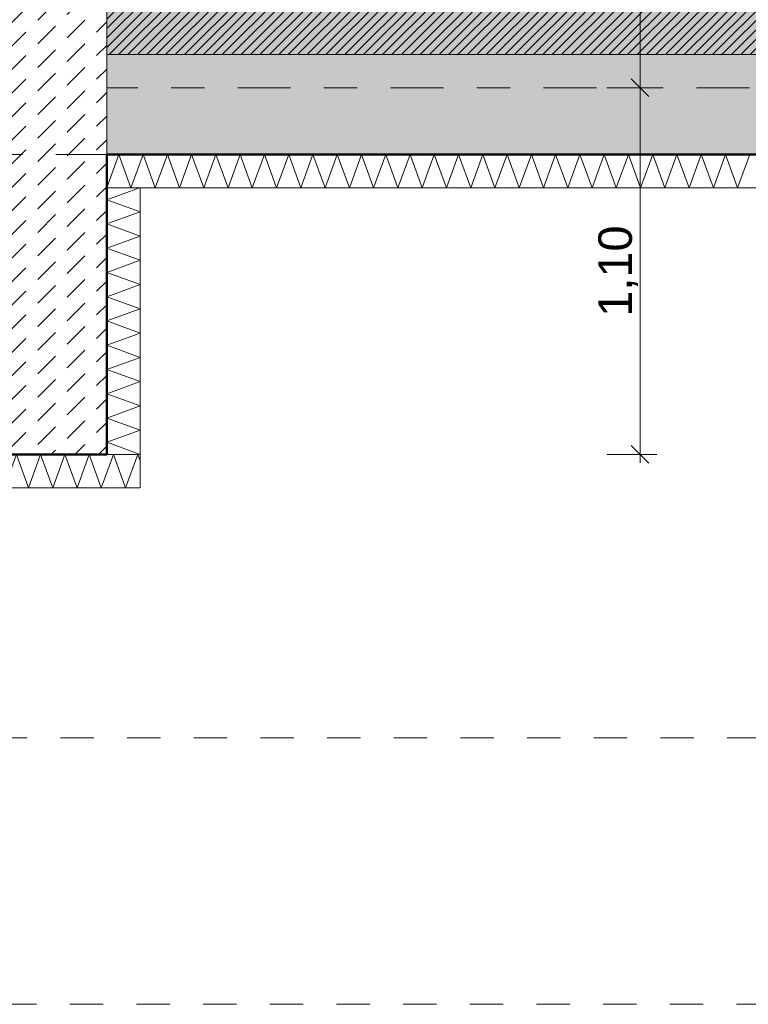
# Model space of a CAD drawing. Header units: metres. Extents: x -273 to 6, y -183 to 13.
# Tile 321 of 379: x -7.83 to -5.65, y -42.2 to -39.24. Entities that reach past the tile are written whole.
import ezdxf

# ---------------------------------------------------------------- set-up
doc = ezdxf.new("R2010")
doc.units = ezdxf.units.M
doc.header["$LTSCALE"] = 0.05
doc.header["$PDMODE"] = 1
doc.header["$PDSIZE"] = -2
for name, pattern in [('ISO-02 Strichlinie', [3.81, 3.048, -0.762]), ('ISO-03 Gestrichelt mit Abstand-3', [1.524, 0.6096, -0.9144]), ('Linienart-53', [5.291531, 3.175, -1.058062, 0.352704, -0.705764])]:
    doc.linetypes.add(name, pattern=pattern)
doc.layers.get('0').update_dxf_attribs({"lineweight": 25})
for name, color, linetype, lineweight, true_color in [('00 -Bauelemente -Beton unbewehrt', 7, 'Continuous', 9, 0xf7e06e), ('00 -Bauelemente -Dämmung innen', 7, 'Continuous', 9, 0xff7fe6), ('30 -32 Gründung- 2 Flachgründungen u. Bodenplatten', 7, 'Continuous', 9, 0xff6633), ('30 -32 Gründung-4 Frostschürze', 7, 'Continuous', 9, 0x66aaff), ('70 -72 Beschriftung- 1 Beschriftung allgemein', 7, 'Continuous', 9, 0xff6633), ('70 -76 Bemaßung- 2 Allgemein', 7, 'Continuous', 5, 0x6666cc)]:
    doc.layers.add(name, color=color, linetype=linetype, lineweight=lineweight, true_color=true_color)
for name, color, linetype, lineweight in [('30 -35 Decken- 2 Beläge- Dämmung', 7, 'Continuous', 9), ('70 -71 Achsen- 1 Gebäudeachsen', 7, 'Linienart-53', 18), ('Keine', 7, 'Continuous', 9)]:
    doc.layers.add(name, color=color, linetype=linetype, lineweight=lineweight)
doc.styles.add('Arial', font='arial.ttf')
doc.dimstyles.new('k+k_klein', dxfattribs={"dimtxt": 0.100689, "dimasz": 0.05302, "dimexe": 0.05, "dimexo": 0.15, "dimgap": 0.005, "dimtad": 1, "dimdec": 3, "dimtxsty": 'Arial', "dimblk": 'VW_SLASH-2', "dimblk1": 'VW_SLASH-2', "dimblk2": 'VW_SLASH-2', "dimcen": 0, "dimdle": 0.025, "dimadec": 3, "dimazin": 0, "dimtfac": 0.75, "dimtdec": 3, "dimtix": 1, "dimtmove": 0, "dimatfit": 0, "dimldrblk": 'VW_FILLEDARROW', "dimfxl": 0.1, "dimfxlon": 1, "dimfrac": 2, "dimtolj": 1, "dimarcsym": 0})

# ---------------------------------------------------------------- blocks, each defined once
blk = doc.blocks.new('_Achsen (3D)')
at = {"layer": '70 -71 Achsen- 1 Gebäudeachsen', "transparency": 33554687}
blk.add_line((-179.668, -39.447), (3.826, -39.447), dxfattribs=at)
blk = doc.blocks.new('Gruppe-354')
at = {"color": 255, "linetype": 'Continuous', "lineweight": 5}
blk.add_wipeout([(-7.571, -39.747), (-1.196, -39.747), (-1.196, -39.647), (-7.571, -39.647)], dxfattribs=at).dxf.layer = '00 -Bauelemente -Dämmung innen'
blk = doc.blocks.new('Gruppe-355')
at = {"layer": '00 -Bauelemente -Dämmung innen', "color": 7, "transparency": 33554687, "flags": 128}
blk.add_lwpolyline([(-7.571, -39.747), (-7.5346, -39.647), (-7.4982, -39.747), (-7.4618, -39.647), (-7.4254, -39.747), (-7.389, -39.647), (-7.3526, -39.747), (-7.3162, -39.647), (-7.2798, -39.747), (-7.2434, -39.647), (-7.207, -39.747), (-7.1706, -39.647), (-7.1342, -39.747), (-7.0978, -39.647), (-7.0614, -39.747), (-7.025, -39.647), (-6.9886, -39.747), (-6.9523, -39.647), (-6.9159, -39.747), (-6.8795, -39.647), (-6.8431, -39.747), (-6.8067, -39.647), (-6.7703, -39.747), (-6.7339, -39.647), (-6.6975, -39.747), (-6.6611, -39.647), (-6.6247, -39.747), (-6.5883, -39.647), (-6.5519, -39.747), (-6.5155, -39.647), (-6.4791, -39.747), (-6.4427, -39.647), (-6.4063, -39.747), (-6.3699, -39.647), (-6.3335, -39.747), (-6.2971, -39.647), (-6.2607, -39.747), (-6.2243, -39.647), (-6.1879, -39.747), (-6.1515, -39.647), (-6.1151, -39.747), (-6.0787, -39.647), (-6.0423, -39.747), (-6.0059, -39.647), (-5.9695, -39.747), (-5.9331, -39.647), (-5.8967, -39.747), (-5.8603, -39.647), (-5.8239, -39.747), (-5.7875, -39.647), (-5.7511, -39.747), (-5.7148, -39.647), (-5.6784, -39.747), (-5.642, -39.647)], dxfattribs=at)
blk = doc.blocks.new('Gruppe-356')
at = {"layer": '00 -Bauelemente -Dämmung innen', "color": 7, "linetype": 'Continuous', "lineweight": 9, "transparency": 33554687}
blk.add_line((-7.571, -39.647), (-7.571, -39.747), dxfattribs=at)
blk = doc.blocks.new('Gruppe-358')
at = {"color": 7, "transparency": 33554687}
blk.add_blockref('Gruppe-356', (0, 0), dxfattribs=at)
blk = doc.blocks.new('Gruppe-359')
at = {"layer": '00 -Bauelemente -Dämmung innen', "color": 7, "linetype": 'Continuous', "lineweight": 9, "transparency": 33554687}
blk.add_line((-1.196, -39.647), (-7.571, -39.647), dxfattribs=at)
blk = doc.blocks.new('Gruppe-360')
at = {"layer": '00 -Bauelemente -Dämmung innen', "color": 7, "linetype": 'Continuous', "lineweight": 9, "transparency": 33554687}
blk.add_line((-7.571, -39.747), (-1.196, -39.747), dxfattribs=at)
blk = doc.blocks.new('Gruppe-361')
at = {"color": 7, "transparency": 33554687}
for name in ['Gruppe-359', 'Gruppe-360']:
    blk.add_blockref(name, (0, 0), dxfattribs=at)
blk = doc.blocks.new('Gruppe-362')
at = {"layer": '00 -Bauelemente -Dämmung innen', "color": 7}
blk.add_blockref('Gruppe-354', (0, 0), dxfattribs=at)
at = {"color": 7, "transparency": 33554687}
for name in ['Gruppe-358', 'Gruppe-361']:
    blk.add_blockref(name, (0, 0), dxfattribs=at)
at = {"layer": '00 -Bauelemente -Dämmung innen', "color": 7, "transparency": 33554687}
blk.add_blockref('Gruppe-355', (0, 0), dxfattribs=at)
blk = doc.blocks.new('Gruppe-363')
at = {"layer": '00 -Bauelemente -Dämmung innen', "color": 7, "transparency": 33554687}
blk.add_blockref('Gruppe-362', (0, 0), dxfattribs=at)
at = {"layer": '00 -Bauelemente -Dämmung innen', "color": 0, "flags": 1}
for tag in ['prm0_value', 'prm1_value', 'prm2_value', 'prm3_value', 'prm4_value', 'prm5_value', 'prm6_value', 'IFC_UUID', 'instanceID', 'prm0_name', 'prm0_type', 'prm1_name', 'prm1_type', 'prm2_name', 'prm2_type', 'prm3_name', 'prm3_type', 'prm4_name', 'prm4_type', 'prm5_name', 'prm5_type', 'prm6_name', 'prm6_type']:
    blk.add_attdef(tag, (-7.571, -39.747), '', height=0.00018, dxfattribs=at)
blk = doc.blocks.new('Gruppe-1344')
at = {"color": 255, "linetype": 'Continuous', "lineweight": 5}
blk.add_wipeout([(-7.471, -40.547), (-7.471, -39.747), (-7.571, -39.747), (-7.571, -40.547)], dxfattribs=at).dxf.layer = '00 -Bauelemente -Dämmung innen'
blk = doc.blocks.new('Gruppe-1345')
at = {"layer": '00 -Bauelemente -Dämmung innen', "color": 7, "transparency": 33554687, "flags": 128}
blk.add_lwpolyline([(-7.471, -40.547), (-7.571, -40.5106), (-7.471, -40.4742), (-7.571, -40.4379), (-7.471, -40.4015), (-7.571, -40.3651), (-7.471, -40.3287), (-7.571, -40.2923), (-7.471, -40.2559), (-7.571, -40.2195), (-7.471, -40.1831), (-7.571, -40.1467), (-7.471, -40.1103), (-7.571, -40.0739), (-7.471, -40.0375), (-7.571, -40.0011), (-7.471, -39.9647), (-7.571, -39.9283), (-7.471, -39.8919), (-7.571, -39.8555), (-7.471, -39.8191), (-7.571, -39.7827), (-7.473, -39.747)], dxfattribs=at)
blk = doc.blocks.new('Gruppe-1346')
at = {"layer": '00 -Bauelemente -Dämmung innen', "color": 7, "linetype": 'Continuous', "lineweight": 9, "transparency": 33554687}
blk.add_line((-7.571, -40.547), (-7.471, -40.547), dxfattribs=at)
blk = doc.blocks.new('Gruppe-1347')
at = {"layer": '00 -Bauelemente -Dämmung innen', "color": 7, "linetype": 'Continuous', "lineweight": 9, "transparency": 33554687}
blk.add_line((-7.471, -39.747), (-7.571, -39.747), dxfattribs=at)
blk = doc.blocks.new('Gruppe-1348')
at = {"color": 7, "transparency": 33554687}
for name in ['Gruppe-1347', 'Gruppe-1346']:
    blk.add_blockref(name, (0, 0), dxfattribs=at)
blk = doc.blocks.new('Gruppe-1349')
at = {"layer": '00 -Bauelemente -Dämmung innen', "color": 7, "linetype": 'Continuous', "lineweight": 9, "transparency": 33554687}
blk.add_line((-7.571, -39.747), (-7.571, -40.547), dxfattribs=at)
blk = doc.blocks.new('Gruppe-1350')
at = {"layer": '00 -Bauelemente -Dämmung innen', "color": 7, "linetype": 'Continuous', "lineweight": 9, "transparency": 33554687}
blk.add_line((-7.471, -40.547), (-7.471, -39.747), dxfattribs=at)
blk = doc.blocks.new('Gruppe-1351')
at = {"color": 7, "transparency": 33554687}
for name in ['Gruppe-1349', 'Gruppe-1350']:
    blk.add_blockref(name, (0, 0), dxfattribs=at)
blk = doc.blocks.new('Gruppe-1352')
at = {"layer": '00 -Bauelemente -Dämmung innen', "color": 7}
blk.add_blockref('Gruppe-1344', (0, 0), dxfattribs=at)
at = {"color": 7, "transparency": 33554687}
for name in ['Gruppe-1348', 'Gruppe-1351']:
    blk.add_blockref(name, (0, 0), dxfattribs=at)
at = {"layer": '00 -Bauelemente -Dämmung innen', "color": 7, "transparency": 33554687}
blk.add_blockref('Gruppe-1345', (0, 0), dxfattribs=at)
blk = doc.blocks.new('Gruppe-1353')
at = {"layer": '00 -Bauelemente -Dämmung innen', "color": 7, "transparency": 33554687}
blk.add_blockref('Gruppe-1352', (0, 0), dxfattribs=at)
at = {"layer": '00 -Bauelemente -Dämmung innen', "color": 0, "flags": 1}
for tag in ['prm0_value', 'prm1_value', 'prm2_value', 'prm3_value', 'prm4_value', 'prm5_value', 'prm6_value', 'IFC_UUID', 'instanceID', 'prm0_name', 'prm0_type', 'prm1_name', 'prm1_type', 'prm2_name', 'prm2_type', 'prm3_name', 'prm3_type', 'prm4_name', 'prm4_type', 'prm5_name', 'prm5_type', 'prm6_name', 'prm6_type']:
    blk.add_attdef(tag, (-7.571, -40.547), '', height=0.00018, dxfattribs=at)
blk = doc.blocks.new('Gruppe-1354')
at = {"color": 255, "linetype": 'Continuous', "lineweight": 5}
blk.add_wipeout([(-9.771, -40.647), (-7.471, -40.647), (-7.471, -40.547), (-9.771, -40.547)], dxfattribs=at).dxf.layer = '00 -Bauelemente -Dämmung innen'
blk = doc.blocks.new('Gruppe-1355')
at = {"layer": '00 -Bauelemente -Dämmung innen', "color": 7, "transparency": 33554687, "flags": 128}
blk.add_lwpolyline([(-9.771, -40.647), (-9.7346, -40.547), (-9.6982, -40.647), (-9.6618, -40.547), (-9.6254, -40.647), (-9.589, -40.547), (-9.5526, -40.647), (-9.5162, -40.547), (-9.4798, -40.647), (-9.4434, -40.547), (-9.407, -40.647), (-9.3706, -40.547), (-9.3342, -40.647), (-9.2978, -40.547), (-9.2614, -40.647), (-9.225, -40.547), (-9.1886, -40.647), (-9.1523, -40.547), (-9.1159, -40.647), (-9.0795, -40.547), (-9.0431, -40.647), (-9.0067, -40.547), (-8.9703, -40.647), (-8.9339, -40.547), (-8.8975, -40.647), (-8.8611, -40.547), (-8.8247, -40.647), (-8.7883, -40.547), (-8.7519, -40.647), (-8.7155, -40.547), (-8.6791, -40.647), (-8.6427, -40.547), (-8.6063, -40.647), (-8.5699, -40.547), (-8.5335, -40.647), (-8.4971, -40.547), (-8.4607, -40.647), (-8.4243, -40.547), (-8.3879, -40.647), (-8.3515, -40.547), (-8.3151, -40.647), (-8.2787, -40.547), (-8.2423, -40.647), (-8.2059, -40.547), (-8.1695, -40.647), (-8.1331, -40.547), (-8.0967, -40.647), (-8.0603, -40.547), (-8.0239, -40.647), (-7.9875, -40.547), (-7.9511, -40.647), (-7.9148, -40.547), (-7.8784, -40.647), (-7.842, -40.547), (-7.8056, -40.647), (-7.7692, -40.547), (-7.7328, -40.647), (-7.6964, -40.547), (-7.66, -40.647), (-7.6236, -40.547), (-7.5872, -40.647), (-7.5508, -40.547), (-7.5144, -40.647), (-7.478, -40.547), (-7.471, -40.5662)], dxfattribs=at)
blk = doc.blocks.new('Gruppe-1356')
at = {"layer": '00 -Bauelemente -Dämmung innen', "color": 7, "linetype": 'Continuous', "lineweight": 9, "transparency": 33554687}
blk.add_line((-9.771, -40.547), (-9.771, -40.647), dxfattribs=at)
blk = doc.blocks.new('Gruppe-1357')
at = {"layer": '00 -Bauelemente -Dämmung innen', "color": 7, "linetype": 'Continuous', "lineweight": 9, "transparency": 33554687}
blk.add_line((-7.471, -40.647), (-7.471, -40.547), dxfattribs=at)
blk = doc.blocks.new('Gruppe-1358')
at = {"color": 7, "transparency": 33554687}
for name in ['Gruppe-1356', 'Gruppe-1357']:
    blk.add_blockref(name, (0, 0), dxfattribs=at)
blk = doc.blocks.new('Gruppe-1359')
at = {"layer": '00 -Bauelemente -Dämmung innen', "color": 7, "linetype": 'Continuous', "lineweight": 9, "transparency": 33554687}
blk.add_line((-7.471, -40.547), (-9.771, -40.547), dxfattribs=at)
blk = doc.blocks.new('Gruppe-1360')
at = {"layer": '00 -Bauelemente -Dämmung innen', "color": 7, "linetype": 'Continuous', "lineweight": 9, "transparency": 33554687}
blk.add_line((-9.771, -40.647), (-7.471, -40.647), dxfattribs=at)
blk = doc.blocks.new('Gruppe-1361')
at = {"color": 7, "transparency": 33554687}
for name in ['Gruppe-1359', 'Gruppe-1360']:
    blk.add_blockref(name, (0, 0), dxfattribs=at)
blk = doc.blocks.new('Gruppe-1362')
at = {"layer": '00 -Bauelemente -Dämmung innen', "color": 7}
blk.add_blockref('Gruppe-1354', (0, 0), dxfattribs=at)
at = {"color": 7, "transparency": 33554687}
for name in ['Gruppe-1358', 'Gruppe-1361']:
    blk.add_blockref(name, (0, 0), dxfattribs=at)
at = {"layer": '00 -Bauelemente -Dämmung innen', "color": 7, "transparency": 33554687}
blk.add_blockref('Gruppe-1355', (0, 0), dxfattribs=at)
blk = doc.blocks.new('Gruppe-1363')
at = {"layer": '00 -Bauelemente -Dämmung innen', "color": 7, "transparency": 33554687}
blk.add_blockref('Gruppe-1362', (0, 0), dxfattribs=at)
at = {"layer": '00 -Bauelemente -Dämmung innen', "color": 0, "flags": 1}
for tag in ['prm0_value', 'prm1_value', 'prm2_value', 'prm3_value', 'prm4_value', 'prm5_value', 'prm6_value', 'IFC_UUID', 'instanceID', 'prm0_name', 'prm0_type', 'prm1_name', 'prm1_type', 'prm2_name', 'prm2_type', 'prm3_name', 'prm3_type', 'prm4_name', 'prm4_type', 'prm5_name', 'prm5_type', 'prm6_name', 'prm6_type']:
    blk.add_attdef(tag, (-9.771, -40.647), '', height=0.00018, dxfattribs=at)
blk = doc.blocks.new('Gruppe-2376')
at = {"layer": '30 -32 Gründung- 2 Flachgründungen u. Bodenplatten', "flags": 128}
blk.add_lwpolyline([(-9.771, -38.347), (-7.571, -38.347), (-7.571, -40.547), (-9.771, -40.547)], close=True, dxfattribs=at)
at = {"color": 255}
for points in [[(-9.571, -38.7093), (-8.6426, -38.7093), (-8.6426, -38.547), (-9.571, -38.547)], [(-9.571, -39.2773), (-8.3798, -39.2773), (-8.3798, -38.7905), (-9.571, -38.7905)]]:
    blk.add_wipeout(points, dxfattribs=at).dxf.layer = '70 -72 Beschriftung- 1 Beschriftung allgemein'
at = {"layer": '70 -72 Beschriftung- 1 Beschriftung allgemein', "char_height": 0.100689, "attachment_point": 1, "line_spacing_factor": 0.970891, "style": 'Arial'}
for s, insert in [('EF 2,20/2,20m', (-9.571, -38.5741)), ('OK innen=-0,205m\\POK außen=-0,455\\PUK=-1,455m', (-9.571, -38.8175))]:
    blk.add_mtext(s, dxfattribs=dict(at, insert=insert))
blk = doc.blocks.new('Gruppe-2490')
at = {"layer": 'Keine', "color": 7, "linetype": 'ISO-03 Gestrichelt mit Abstand-3', "lineweight": 9, "flags": 128}
blk.add_lwpolyline([(-16.7114, -42.1962), (-16.7114, -41.3976), (1.029, -41.397), (1.029, -20.572), (1.829, -20.572), (1.829, -42.197), (-13.6303, -42.197)], close=True, dxfattribs=at)
blk.add_lwpolyline([(-16.7114, -42.1962), (-16.7114, -41.3976), (1.029, -41.397), (1.029, -20.572), (1.829, -20.572), (1.829, -42.197), (-13.6303, -42.197)], close=True, dxfattribs=at)
blk = doc.blocks.new('_FU_2D LP5 (2D)')
at = {"color": 255}
blk.add_wipeout([(-9.77099996, -38.34704198), (-7.57099996, -38.34704198), (-7.57099996, -40.54704198), (-9.77099996, -40.54704198)], dxfattribs=at).dxf.layer = '00 -Bauelemente -Beton unbewehrt'
at = {"layer": '00 -Bauelemente -Beton unbewehrt', "linetype": 'Continuous', "lineweight": 9}
h = blk.add_hatch(dxfattribs=at)
h.set_pattern_fill('Unbew_ Beton1 1mm SRF', style=0, pattern_type=2)
h.set_pattern_definition([(45, (0, 0), (0.088388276, 0.01767774), [0.075, -0.05])])
h.paths.add_polyline_path([(-9.77099996, -38.34704198), (-7.57099996, -38.34704198), (-7.57099996, -40.54704198), (-9.77099996, -40.54704198)])
at = {"layer": '30 -35 Decken- 2 Beläge- Dämmung', "linetype": 'Continuous', "lineweight": 18, "true_color": 0xd9d9d9}
h = blk.add_hatch(dxfattribs=at)
h.set_pattern_fill('Schraffur grau', color=254, style=0, pattern_type=2)
h.set_pattern_definition([(45, (-26.550902, -25.439444), (0.014142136, -0.014142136), [])])
h.paths.add_polyline_path([(-1.67099996, -24.19704198), (-1.67099996, -18.69704198), (-0.52099996, -18.69704198), (-0.52099996, -12.94704198), (-1.67099996, -12.94704198), (-1.67099996, -8.79704198), (-6.57099996, -8.79704198), (-6.57099996, -13.79704198), (-5.52099996, -13.79704198), (-5.52099996, -34.34704198), (-20.07099996, -34.34704198), (-20.07099996, -29.09704198), (-23.17099996, -29.09704198), (-23.17099996, -33.19704198), (-24.32099996, -33.19704198), (-24.32099996, -35.17704198), (-25.07099996, -35.17704198), (-25.07099996, -38.34704198), (-24.07099996, -38.34704198), (-24.07099996, -39.34704198), (-18.02099996, -39.34704198), (-18.02099996, -38.34704198), (-15.82099996, -38.34704198), (-15.82099996, -39.34704198), (-9.77099996, -39.34704198), (-9.77099996, -38.34704198), (-7.57099996, -38.34704198), (-7.57099996, -39.34704198), (-1.19599996, -39.34704198), (-1.19599996, -38.67204198), (-0.52099996, -38.67204198), (-0.52099996, -32.29704198), (-1.52099996, -32.29704198), (-1.52099996, -30.09704198), (-0.52099996, -30.09704198), (-0.52099996, -24.19704198)])
at = {"layer": 'Keine', "linetype": 'Continuous', "lineweight": 0, "transparency": 33554511}
h = blk.add_hatch(color=43, dxfattribs=at)
h.paths.add_polyline_path([(-49.17099996, -34.09704198), (-26.02099996, -34.09704198), (-26.02099996, -33.19704198), (-27.17099996, -33.19704198), (-27.17099996, -29.19704198), (-23.17099996, -29.19704198), (-23.17099996, -33.19704198), (-24.32099996, -33.19704198), (-24.32099996, -35.17704198), (-25.07099996, -35.17704198), (-25.07099996, -38.34704198), (-24.07099996, -38.34704198), (-24.07099996, -39.34704198), (-18.02099996, -39.34704198), (-18.02099996, -38.34704198), (-15.82099996, -38.34704198), (-15.82099996, -39.34704198), (-9.77099996, -39.34704198), (-9.77099996, -38.34704198), (-7.57099996, -38.34704198), (-7.57099996, -39.34704198), (-1.19599996, -39.34704198), (-1.19599996, -38.67204198), (-0.52099996, -38.67204198), (-0.52099996, -32.29704198), (-1.52099996, -32.29704198), (-1.52099996, -30.09704198), (-0.52099996, -30.09704198), (-0.52099996, -24.19704198), (-1.67099996, -24.19704198), (-1.67099996, -18.69704198), (-0.52099996, -18.69704198), (-0.52099996, -12.94704198), (-1.67099996, -12.94704198), (-1.67099996, -8.79704198), (-6.57099996, -8.79704198), (-6.57099996, -14.59704198), (-10.77099996, -14.59704198), (-10.77099996, -8.79704198), (-14.72099996, -8.79704198), (-14.72099996, -14.24704198), (-19.12099996, -14.24704198), (-19.12099996, -8.79704198), (-24.42099996, -8.79704198), (-24.42099996, -9.44704198), (-29.02099996, -9.44704198), (-29.02099996, -8.89704198), (-49.72099996, -8.89704198), (-49.72099996, -10.69704198), (-48.84599996, -10.69704198), (-48.84599996, -12.69704198), (-49.84599996, -12.69704198), (-49.84599996, -18.94704198), (-48.84599996, -18.94704198), (-48.84599996, -20.94704198), (-49.17099996, -20.94704198)])
h.paths.add_polyline_path([(-23.67099996, -25.19704198), (-26.67099996, -25.19704198), (-26.67099996, -17.66704198), (-23.14099996, -17.66704198), (-23.14099996, -20.69704198), (-23.67099996, -20.69704198)])
h.paths.add_polyline_path([(-24.07099996, -12.79704198), (-26.27099996, -12.79704198), (-26.27099996, -10.59704198), (-24.07099996, -10.59704198)])
h.paths.add_polyline_path([(-39.67099996, -13.69704198), (-43.67099996, -13.69704198), (-43.67099996, -9.69704198), (-39.67099996, -9.69704198)])
h.paths.add_polyline_path([(-31.22099996, -25.49704198), (-35.62099996, -25.49704198), (-35.62099996, -17.39704198), (-31.22099996, -17.39704198)])
h.paths.add_polyline_path([(-6.97099996, -32.89704198), (-10.37099996, -32.89704198), (-10.37099996, -29.49704198), (-6.97099996, -29.49704198)])
h.paths.add_polyline_path([(-15.42099996, -25.19704198), (-18.42099996, -25.19704198), (-18.42099996, -17.69704198), (-15.42099996, -17.69704198)])
h.paths.add_polyline_path([(-31.42099996, -33.19704198), (-35.42099996, -33.19704198), (-35.42099996, -29.19704198), (-31.42099996, -29.19704198)])
h.paths.add_polyline_path([(-43.67099996, -29.19704198), (-39.67099996, -29.19704198), (-39.67099996, -33.19704198), (-43.67099996, -33.19704198)])
h.paths.add_polyline_path([(-10.87099996, -17.39704198), (-6.47099996, -17.39704198), (-6.47099996, -25.49704198), (-10.87099996, -25.49704198)])
h.paths.add_polyline_path([(-18.42099996, -29.69704198), (-15.42099996, -29.69704198), (-15.42099996, -32.69704198), (-18.42099996, -32.69704198)])
h.paths.add_polyline_path([(-43.87099996, -17.39704198), (-39.47099996, -17.39704198), (-39.47099996, -25.49704198), (-43.87099996, -25.49704198)])
h.paths.add_polyline_path([(-35.42099996, -9.69704198), (-31.42099996, -9.69704198), (-31.42099996, -13.69704198), (-35.42099996, -13.69704198)])
h.paths.add_polyline_path([(-24.17099996, -13.33704198), (-24.17099996, -13.79704198), (-21.77099996, -13.79704198), (-21.77099996, -17.19704198), (-24.17099996, -17.19704198), (-24.17099996, -14.83704198), (-26.00599996, -14.83704198), (-26.00599996, -13.33704198)])
at = {"layer": '00 -Bauelemente -Beton unbewehrt', "flags": 128}
blk.add_lwpolyline([(-9.77099996, -38.34704198), (-7.57099996, -38.34704198), (-7.57099996, -40.54704198), (-9.77099996, -40.54704198)], close=True, dxfattribs=at)
at = {"layer": '30 -35 Decken- 2 Beläge- Dämmung', "flags": 128}
blk.add_lwpolyline([(-15.82099996, -39.34704198), (-9.77099996, -39.34704198), (-9.77099996, -38.34704198), (-7.57099996, -38.34704198), (-7.57099996, -39.34704198), (-1.19599996, -39.34704198), (-1.19599996, -38.67204198), (-0.52099996, -38.67204198), (-0.52099996, -32.29704198), (-1.52099996, -32.29704198), (-1.52099996, -30.09704198), (-0.52099996, -30.09704198), (-0.52099996, -24.19704198)], dxfattribs=at)
at = {"layer": 'Keine', "flags": 128}
blk.add_lwpolyline([(-15.82099996, -39.34704198), (-9.77099996, -39.34704198), (-9.77099996, -38.34704198), (-7.57099996, -38.34704198), (-7.57099996, -39.34704198), (-1.19599996, -39.34704198), (-1.19599996, -38.67204198), (-0.52099996, -38.67204198), (-0.52099996, -32.29704198), (-1.52099996, -32.29704198), (-1.52099996, -30.09704198), (-0.52099996, -30.09704198), (-0.52099996, -24.19704198)], dxfattribs=at)
at = {"layer": '00 -Bauelemente -Dämmung innen', "color": 7}
blk.add_blockref('Gruppe-363', (0, 0), dxfattribs=at)
at = {"layer": '30 -32 Gründung-4 Frostschürze', "linetype": 'Continuous', "lineweight": 0, "transparency": 33554534}
blk.add_hatch(color=161, dxfattribs=at).paths.add_polyline_path([(-1.19599996, -39.64704198), (-7.57099996, -39.64704198), (-7.57099996, -39.34704198), (-1.19599996, -39.34704198)])
at = {"layer": '30 -32 Gründung- 2 Flachgründungen u. Bodenplatten', "linetype": 'ISO-02 Strichlinie'}
blk.add_line((-7.57099996, -39.64704198), (-9.77099996, -39.64704198), dxfattribs=at)
at = {"layer": '30 -32 Gründung-4 Frostschürze', "flags": 128}
blk.add_lwpolyline([(-1.19599996, -39.64704198), (-7.57099996, -39.64704198), (-7.57099996, -39.34704198), (-1.19599996, -39.34704198)], close=True, dxfattribs=at)
at = {"layer": '00 -Bauelemente -Dämmung innen', "color": 7}
blk.add_blockref('Gruppe-1353', (0, 0), dxfattribs=at)
blk.add_blockref('Gruppe-1363', (0, 0), dxfattribs=at)
at = {"layer": '30 -32 Gründung- 2 Flachgründungen u. Bodenplatten', "color": 7}
blk.add_blockref('Gruppe-2376', (0, 0), dxfattribs=at)
at = {"layer": '70 -72 Beschriftung- 1 Beschriftung allgemein', "color": 7}
blk.add_blockref('Gruppe-2490', (0, 0), dxfattribs=at)
at = {"layer": '70 -72 Beschriftung- 1 Beschriftung allgemein', "color": 103, "lineweight": 50, "true_color": 0x66cc7f, "flags": 128}
blk.add_lwpolyline([(-15.82099996, -39.64704198), (-9.77099996, -39.64704198), (-9.77099996, -40.54704198), (-7.57099996, -40.54704198), (-7.57099996, -39.64704198), (-1.19599996, -39.64704198), (-1.19599996, -40.22204198), (0.35400004, -40.22204198), (0.35400004, -38.67204198), (-0.22099996, -38.67204198), (-0.22099996, -32.29704198), (0.67900004, -32.29704198), (0.67900004, -30.09704198), (-0.22099996, -30.09704198), (-0.22099996, -24.19704198)], dxfattribs=at)
blk = doc.blocks.new('VW_SLASH-2')
at = {"color": 0, "linetype": 'ByBlock', "lineweight": -2, "transparency": 16777216}
blk.add_line((0.472, 0), (-1, 0), dxfattribs=at)
at = {"color": 0, "lineweight": 5, "transparency": 16777216, "flags": 128}
blk.add_lwpolyline([(0.5, 0.5), (-0.5, -0.5)], dxfattribs=at)
blk = doc.blocks.new('*D2938')
at = {"layer": '70 -76 Bemaßung- 2 Allgemein', "color": 0, "lineweight": -2}
for p, q in [((-7.571, -44.172), (-7.571, -44.322)), ((-7.624, -44.272), (-8.618, -44.272)), ((-8.671, -44.422), (-8.671, -44.322))]:
    blk.add_line(p, q, dxfattribs=at)
at = {"layer": 'Defpoints', "color": 0}
for p in [(-7.571, -39.647), (-8.671, -44.272), (-8.671, -44.272)]:
    blk.add_point(p, dxfattribs=at)
at = {"layer": '70 -76 Bemaßung- 2 Allgemein', "color": 0, "lineweight": -2, "xscale": 0.05302001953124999, "yscale": 0.05302001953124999, "zscale": 0.05302001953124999, "rotation": 180}
blk.add_blockref('VW_SLASH-2', (-8.671, -44.272), dxfattribs=at)
at = {"layer": '70 -76 Bemaßung- 2 Allgemein', "color": 0, "lineweight": -2, "xscale": 0.05302001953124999, "yscale": 0.05302001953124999, "zscale": 0.05302001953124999}
blk.add_blockref('VW_SLASH-2', (-7.571, -44.272), dxfattribs=at)
at = {"layer": '70 -76 Bemaßung- 2 Allgemein', "color": 0, "insert": (-8.121, -44.2066), "char_height": 0.10069, "attachment_point": 5, "style": 'Arial'}
blk.add_mtext('\\A1;1,10', dxfattribs=at)
blk = doc.blocks.new('VW_FILLEDARROW')
at = {"linetype": 'Continuous', "lineweight": 0, "transparency": 16777216}
blk.add_hatch(color=0, dxfattribs=at).paths.add_polyline_path([(-2.829, 0.758), (0, 0), (-2.829, -0.758)])
at = {"color": 0, "lineweight": 5, "transparency": 16777216, "flags": 128}
blk.add_lwpolyline([(-2.829, 0.758), (0, 0), (-2.829, -0.758)], close=True, dxfattribs=at)
blk = doc.blocks.new('*D2939')
at = {"layer": '70 -76 Bemaßung- 2 Allgemein', "color": 0, "lineweight": -2}
for p, q in [((-7.571, -44.172), (-7.571, -44.322)), ((-1.196, -44.172), (-1.196, -44.322)), ((-1.249, -44.272), (-7.518, -44.272))]:
    blk.add_line(p, q, dxfattribs=at)
at = {"layer": 'Defpoints', "color": 0}
for p in [(-7.571, -39.647), (-1.196, -39.647), (-7.571, -44.272)]:
    blk.add_point(p, dxfattribs=at)
at = {"layer": '70 -76 Bemaßung- 2 Allgemein', "color": 0, "lineweight": -2, "xscale": 0.05302001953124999, "yscale": 0.05302001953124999, "zscale": 0.05302001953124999, "rotation": 180}
blk.add_blockref('VW_SLASH-2', (-7.571, -44.272), dxfattribs=at)
at = {"layer": '70 -76 Bemaßung- 2 Allgemein', "color": 0, "lineweight": -2, "xscale": 0.05302001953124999, "yscale": 0.05302001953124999, "zscale": 0.05302001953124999}
blk.add_blockref('VW_SLASH-2', (-1.196, -44.272), dxfattribs=at)
at = {"layer": '70 -76 Bemaßung- 2 Allgemein', "color": 0, "insert": (-4.3835, -44.1898), "char_height": 0.100689, "attachment_point": 5, "style": 'Arial'}
blk.add_mtext('\\A1;6,37\\S5^ ;', dxfattribs=at)
blk = doc.blocks.new('*D3158')
at = {"layer": '70 -76 Bemaßung- 2 Allgemein', "color": 0, "lineweight": -2}
for p, q in [((-8.671, -43.672), (-8.671, -43.822)), ((-7.571, -43.672), (-7.571, -43.822)), ((-7.624, -43.772), (-8.618, -43.772))]:
    blk.add_line(p, q, dxfattribs=at)
at = {"layer": 'Defpoints', "color": 0}
for p in [(-8.671, -40.547), (-7.571, -40.547), (-8.671, -43.772)]:
    blk.add_point(p, dxfattribs=at)
at = {"layer": '70 -76 Bemaßung- 2 Allgemein', "color": 0, "lineweight": -2, "xscale": 0.05302001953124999, "yscale": 0.05302001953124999, "zscale": 0.05302001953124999, "rotation": 180}
blk.add_blockref('VW_SLASH-2', (-8.671, -43.772), dxfattribs=at)
at = {"layer": '70 -76 Bemaßung- 2 Allgemein', "color": 0, "lineweight": -2, "xscale": 0.05302001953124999, "yscale": 0.05302001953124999, "zscale": 0.05302001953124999}
blk.add_blockref('VW_SLASH-2', (-7.571, -43.772), dxfattribs=at)
at = {"layer": '70 -76 Bemaßung- 2 Allgemein', "color": 0, "insert": (-8.121, -43.7066), "char_height": 0.10069, "attachment_point": 5, "style": 'Arial'}
blk.add_mtext('\\A1;1,10', dxfattribs=at)
blk = doc.blocks.new('*D3159')
at = {"layer": '70 -76 Bemaßung- 2 Allgemein', "color": 0, "lineweight": -2}
for p, q in [((-7.571, -43.672), (-7.571, -43.822)), ((-7.471, -43.672), (-7.471, -43.822)), ((-7.624, -43.772), (-7.677, -43.772)), ((-7.471, -43.772), (-7.571, -43.772)), ((-7.418, -43.772), (-7.365, -43.772))]:
    blk.add_line(p, q, dxfattribs=at)
at = {"layer": 'Defpoints', "color": 0}
for p in [(-7.571, -40.547), (-7.471, -40.647), (-7.571, -43.772)]:
    blk.add_point(p, dxfattribs=at)
at = {"layer": '70 -76 Bemaßung- 2 Allgemein', "color": 0, "lineweight": -2, "xscale": 0.05302001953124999, "yscale": 0.05302001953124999, "zscale": 0.05302001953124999}
blk.add_blockref('VW_SLASH-2', (-7.571, -43.772), dxfattribs=at)
at = {"layer": '70 -76 Bemaßung- 2 Allgemein', "color": 0, "lineweight": -2, "xscale": 0.05302001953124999, "yscale": 0.05302001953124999, "zscale": 0.05302001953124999, "rotation": 180}
blk.add_blockref('VW_SLASH-2', (-7.471, -43.772), dxfattribs=at)
at = {"layer": '70 -76 Bemaßung- 2 Allgemein', "color": 0, "insert": (-7.521, -43.9837), "char_height": 0.10069, "attachment_point": 5, "style": 'Arial'}
blk.add_mtext('\\A1;10', dxfattribs=at)
blk = doc.blocks.new('*D3160')
at = {"layer": '70 -76 Bemaßung- 2 Allgemein', "color": 0, "lineweight": -2}
for p, q in [((-7.471, -43.672), (-7.471, -43.822)), ((-1.296, -43.672), (-1.296, -43.822)), ((-1.349, -43.772), (-7.418, -43.772))]:
    blk.add_line(p, q, dxfattribs=at)
at = {"layer": 'Defpoints', "color": 0}
for p in [(-1.296, -40.322), (-7.471, -40.647), (-7.471, -43.772)]:
    blk.add_point(p, dxfattribs=at)
at = {"layer": '70 -76 Bemaßung- 2 Allgemein', "color": 0, "lineweight": -2, "xscale": 0.05302001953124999, "yscale": 0.05302001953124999, "zscale": 0.05302001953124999, "rotation": 180}
blk.add_blockref('VW_SLASH-2', (-7.471, -43.772), dxfattribs=at)
at = {"layer": '70 -76 Bemaßung- 2 Allgemein', "color": 0, "lineweight": -2, "xscale": 0.05302001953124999, "yscale": 0.05302001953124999, "zscale": 0.05302001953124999}
blk.add_blockref('VW_SLASH-2', (-1.296, -43.772), dxfattribs=at)
at = {"layer": '70 -76 Bemaßung- 2 Allgemein', "color": 0, "insert": (-4.3835, -43.6898), "char_height": 0.100689, "attachment_point": 5, "style": 'Arial'}
blk.add_mtext('\\A1;6,17\\S5^ ;', dxfattribs=at)
blk = doc.blocks.new('*D3358')
at = {"layer": '70 -76 Bemaßung- 2 Allgemein', "color": 0, "lineweight": -2}
for p, q in [((-6.071, -38.347), (-5.921, -38.347)), ((-5.971, -39.394), (-5.971, -38.4001)), ((-6.071, -39.447), (-5.921, -39.447))]:
    blk.add_line(p, q, dxfattribs=at)
at = {"layer": 'Defpoints', "color": 0}
for p in [(-7.571, -38.347), (-5.971, -38.347), (-8.671, -39.447)]:
    blk.add_point(p, dxfattribs=at)
at = {"layer": '70 -76 Bemaßung- 2 Allgemein', "color": 0, "lineweight": -2, "xscale": 0.05302001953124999, "yscale": 0.05302001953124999, "zscale": 0.05302001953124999}
for p, rotation in [((-5.971, -38.347), 90), ((-5.971, -39.447), 270)]:
    blk.add_blockref('VW_SLASH-2', p, dxfattribs=dict(at, rotation=rotation))
at = {"layer": '70 -76 Bemaßung- 2 Allgemein', "color": 0, "insert": (-6.0365, -38.897), "char_height": 0.10069, "attachment_point": 5, "rotation": 90, "style": 'Arial'}
blk.add_mtext('\\A1;1,10', dxfattribs=at)
blk = doc.blocks.new('*D3359')
at = {"layer": '70 -76 Bemaßung- 2 Allgemein', "color": 0, "lineweight": -2}
for p, q in [((-6.071, -39.447), (-5.921, -39.447)), ((-5.971, -40.494), (-5.971, -39.5001)), ((-6.071, -40.547), (-5.921, -40.547))]:
    blk.add_line(p, q, dxfattribs=at)
at = {"layer": 'Defpoints', "color": 0}
for p in [(-8.671, -39.447), (-5.971, -39.447), (-7.571, -40.547)]:
    blk.add_point(p, dxfattribs=at)
at = {"layer": '70 -76 Bemaßung- 2 Allgemein', "color": 0, "lineweight": -2, "xscale": 0.05302001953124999, "yscale": 0.05302001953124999, "zscale": 0.05302001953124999}
for p, rotation in [((-5.971, -39.447), 90), ((-5.971, -40.547), 270)]:
    blk.add_blockref('VW_SLASH-2', p, dxfattribs=dict(at, rotation=rotation))
at = {"layer": '70 -76 Bemaßung- 2 Allgemein', "color": 0, "insert": (-6.0365, -39.997), "char_height": 0.10069, "attachment_point": 5, "rotation": 90, "style": 'Arial'}
blk.add_mtext('\\A1;1,10', dxfattribs=at)
blk = doc.blocks.new('Gruppe-2787')
at = {"layer": '70 -76 Bemaßung- 2 Allgemein'}
for base, p1, p2, text, picture, middle in [((-8.67099996, -44.27204198), (-7.57099996, -39.64704198), (-8.67099996, -44.27204198), '1,10', '*D2938', (-8.12099996, -44.20657844)), ((-7.57099996, -44.27204198), (-1.19599996, -39.64704198), (-7.57099996, -39.64704198), '6,37\\S5^ ;', '*D2939', (-4.38349996, -44.18984735))]:
    dim = blk.add_linear_dim(base=base, p1=p1, p2=p2, text=text, dimstyle='k+k_klein', override={"dimtxt": 0.100689, "dimgap": 0.005, "dimdec": 8, "dimpost": '<>', "dimtxsty": 'Arial', "dimtmove": 2}, dxfattribs=at)
    dim.commit()
    dim.dimension.update_dxf_attribs({"geometry": picture, "text_midpoint": middle})
blk = doc.blocks.new('Gruppe-2791')
at = {"layer": '70 -76 Bemaßung- 2 Allgemein'}
for base, p1, p2, text, override, picture, middle in [((-7.47099996, -43.77204198), (-1.29599996, -40.32204198), (-7.47099996, -40.64704198), '6,17\\S5^ ;', {"dimtxt": 0.100689, "dimgap": 0.005, "dimdec": 8, "dimpost": '<>', "dimtxsty": 'Arial', "dimtmove": 2}, '*D3160', (-4.38349996, -43.68984735)), ((-8.67099996, -43.77204198), (-7.57099996, -40.54704198), (-8.67099996, -40.54704198), '1,10', {"dimtxt": 0.100689, "dimgap": 0.005, "dimdec": 8, "dimpost": '<>', "dimtxsty": 'Arial', "dimtmove": 2}, '*D3158', (-8.12099996, -43.70657844)), ((-7.57099996, -43.77204198), (-7.47099996, -40.64704198), (-7.57099996, -40.54704198), '10', {"dimtxt": 0.100689, "dimgap": 0.005, "dimdec": 8, "dimpost": '<>', "dimtxsty": 'Arial', "dimtix": 0, "dimtmove": 2}, '*D3159', (-7.52099996, -43.98374666))]:
    dim = blk.add_linear_dim(base=base, p1=p1, p2=p2, text=text, dimstyle='k+k_klein', override=override, dxfattribs=at)
    dim.commit()
    dim.dimension.update_dxf_attribs({"geometry": picture, "text_midpoint": middle})
blk = doc.blocks.new('Gruppe-2796')
at = {"layer": '70 -76 Bemaßung- 2 Allgemein'}
for base, p1, p2, picture, middle in [((-5.97099996, -38.34704198), (-8.67099996, -39.44704198), (-7.57099996, -38.34704198), '*D3358', (-6.0364635, -38.89704198)), ((-5.97099996, -39.44704198), (-7.57099996, -40.54704198), (-8.67099996, -39.44704198), '*D3359', (-6.0364635, -39.99704198))]:
    dim = blk.add_linear_dim(base=base, p1=p1, p2=p2, angle=270, text='1,10', dimstyle='k+k_klein', override={"dimtxt": 0.100689, "dimgap": 0.005, "dimdec": 8, "dimpost": '<>', "dimtxsty": 'Arial', "dimtmove": 2}, dxfattribs=at)
    dim.commit()
    dim.dimension.update_dxf_attribs({"geometry": picture, "text_midpoint": middle})
blk = doc.blocks.new('_FU_2D Bemaßung_ Beschriftung (3D)')
at = {"layer": '70 -76 Bemaßung- 2 Allgemein'}
for name in ['Gruppe-2796', 'Gruppe-2787', 'Gruppe-2791']:
    blk.add_blockref(name, (0, 0), dxfattribs=at)

msp = doc.modelspace()

# ---------------------------------------------------------------- block references
at = {"layer": 'Keine', "color": 1}
msp.add_blockref('_Achsen (3D)', (0, 0), dxfattribs=at)

# ---------------------------------------------------------------- next in the draw order: block references
msp.add_blockref('_FU_2D LP5 (2D)', (0, 0), dxfattribs=at)

# ---------------------------------------------------------------- next in the draw order: block references
msp.add_blockref('_FU_2D Bemaßung_ Beschriftung (3D)', (0, 0), dxfattribs=at)

doc.saveas('drawing.dxf')
